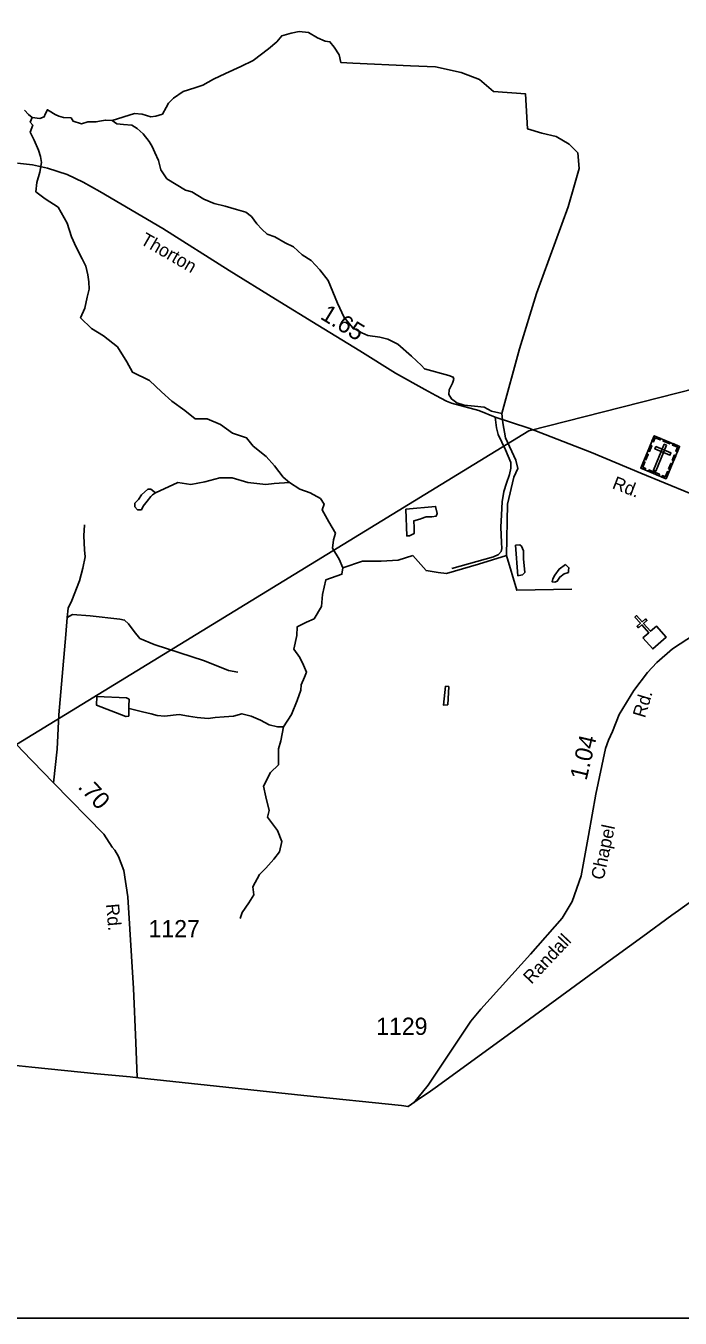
# Model space of a CAD drawing. Extents: x 2082433 to 2279600, y 546599 to 755198.
# Drawn here: x 2172844 to 2177586, y 546599 to 555969 of the extents above; entities that cross this region are included whole.
import ezdxf

# ---------------------------------------------------------------- set-up
doc = ezdxf.new("R2010")
doc.units = 0
for name, color, linetype in [('Exist Boundary Political CountyLine', 7, 'Continuous'), ('Exist Boundary Political Fire Districts', 7, 'Continuous'), ('Exist Cultural Cemetery CELL', 7, 'Continuous'), ('Exist Cultural Church CELL', 7, 'Continuous'), ('Exist Hydrographic Creek Single Shore', 7, 'Continuous'), ('Exist Hydrographic Misc Water Feature', 7, 'Continuous'), ('Exist Hydrographic Pond Under 1500 Sq Ft', 7, 'Continuous'), ('Exist Road Non-System Type 51', 7, 'Continuous'), ('Exist Road Secondary Mileage Hundredths English Label', 7, 'Continuous'), ('Exist Road Secondary Type 51 Attributed', 7, 'Continuous'), ('Exist Road Secondary Type 51 Label', 7, 'Continuous'), ('Exist Road Secondary Type 51 Number Label', 7, 'Continuous'), ('Map Preparation Inset Cut Line', 7, 'Continuous')]:
    doc.layers.add(name, color=color, linetype=linetype)

msp = doc.modelspace()

# ---------------------------------------------------------------- linework, layer by layer
at = {"layer": 'Exist Boundary Political CountyLine'}
msp.add_lwpolyline([(2177929.7, 549810.3), (2177573.6, 549553.9), (2177527.2, 549520.7), (2177316.2, 549366.7), (2177026.3, 549155.1), (2176396, 548694.8), (2175828, 548281.2), (2175776.7, 548245.2), (2175681.3, 548178.7), (2175614.7, 548132.2), (2175566.9, 548140.5), (2174858.5, 548212.1), (2173661.2, 548341.8), (2173601.1, 548348.3), (2173362, 548370.3), (2172886.7, 548419.2), (2172472.7, 548461.3)], dxfattribs=at)
at = {"layer": 'Exist Boundary Political Fire Districts'}
for points in [[(2186407.2, 565549.4), (2182889.5, 555276), (2180885, 554398.5), (2179859.3, 553890.4), (2176488.4, 553032.5), (2172776, 550757.8), (2171117.1, 549711.7), (2170077.1, 548737.9)], [(2177929.7, 549810.3), (2177573.6, 549553.9), (2177527.2, 549520.7), (2177316.2, 549366.7), (2177026.3, 549155.1), (2176396, 548694.8), (2175828, 548281.2), (2175776.7, 548245.2), (2175681.3, 548178.7), (2175614.7, 548132.2), (2175566.9, 548140.5), (2174858.5, 548212.1), (2173661.2, 548341.8), (2173601.1, 548348.3), (2173362, 548370.3), (2172886.7, 548419.2), (2172472.7, 548461.3), (2172264.8, 548482.4), (2172253.3, 548483.6)]]:
    msp.add_lwpolyline(points, dxfattribs=at)
at = {"layer": 'Exist Cultural Cemetery CELL'}
for points in [[(2177399, 552996.5), (2177582.7, 552919.8), (2177484.5, 552684.9), (2177300.8, 552761.6)], [(2177382.3, 552956.6), (2177392.7, 552952.2), (2177405.2, 552981.9), (2177442.6, 552966.3), (2177446.9, 552976.5), (2177399, 552996.5)], [(2177467.3, 552968), (2177515.1, 552948), (2177510.7, 552937.5), (2177462.9, 552957.5)], [(2177566, 552879.8), (2177555.6, 552884.1), (2177568, 552913.8), (2177530.5, 552929.5), (2177534.8, 552939.7), (2177582.7, 552919.7)], [(2177327.7, 552826.1), (2177344.4, 552866.1), (2177355, 552861.7), (2177338.3, 552821.8)], [(2177353.7, 552888.2), (2177370.4, 552928.1), (2177380.9, 552923.7), (2177364.2, 552883.8)], [(2177488.3, 552927.5), (2177471, 552934.7), (2177392.9, 552747.6), (2177410.1, 552740.4)], [(2177410.4, 552918), (2177403.2, 552900.8), (2177511.8, 552855.4), (2177519, 552872.6)], [(2177527.3, 552816.7), (2177544, 552856.7), (2177554.5, 552852.3), (2177537.8, 552812.3)], [(2177331.4, 552748.9), (2177335.8, 552759.5), (2177315.5, 552768), (2177331.1, 552805.3), (2177320.8, 552809.6), (2177300.8, 552761.7)], [(2177358.3, 552750), (2177436.6, 552717.3), (2177432.2, 552706.8), (2177353.9, 552739.5)], [(2177501.9, 552755.9), (2177518.6, 552795.9), (2177529.1, 552791.5), (2177512.4, 552751.5)], [(2177454, 552697.6), (2177458.4, 552708.2), (2177478.7, 552699.7), (2177494.3, 552737), (2177504.5, 552732.7), (2177484.5, 552684.9)]]:
    msp.add_lwpolyline(points, close=True, dxfattribs=at)
at = {"layer": 'Exist Cultural Church CELL'}
msp.add_lwpolyline([(2177316.9, 551530.5), (2177359.5, 551568.3), (2177309, 551625.3), (2177285.1, 551604.1), (2177274.5, 551616.1), (2177298.4, 551637.3), (2177258.6, 551682.3), (2177270.6, 551693), (2177310.4, 551647.9), (2177334.4, 551669.1), (2177345, 551657.1), (2177321, 551635.9), (2177371.5, 551578.9), (2177414.7, 551617), (2177485.3, 551537.3), (2177387.4, 551450.7)], close=True, dxfattribs=at)
at = {"layer": 'Exist Hydrographic Creek Single Shore'}
for points in [[(2173468.9, 555281.4), (2173631.5, 555333), (2173687.1, 555329), (2173750.6, 555309.2), (2173786.3, 555313.1), (2173833.9, 555329), (2173861.7, 555376.7), (2173877.6, 555408.5), (2173913.3, 555444.2), (2173984.7, 555491.9), (2174068, 555519.7), (2174127.5, 555539.6), (2174202.9, 555583.3), (2174290.2, 555623), (2174401.3, 555674.6), (2174492.6, 555718.3), (2174603.7, 555801.7), (2174663.2, 555853.4), (2174698.9, 555897.1), (2174766.4, 555916.9), (2174825.9, 555928.9), (2174893.3, 555920.9), (2174956.8, 555881.2), (2175012.4, 555857.4), (2175048.1, 555853.4), (2175079.8, 555813.7), (2175115.5, 555758), (2175127.4, 555702.4), (2175214.7, 555698.5), (2175631.4, 555678.6), (2175813.9, 555670.6), (2175998.4, 555630.9)], [(2172834.5, 555356.6), (2172864.2, 555326.9), (2172890.2, 555304.6), (2172875.4, 555271.2), (2172893.9, 555248.9), (2172875.4, 555196.9), (2172905.1, 555141.1), (2172934.7, 555066.8), (2172949.6, 555022.3), (2172957, 554977.7), (2172945.9, 554907.1), (2172923.6, 554832.8), (2172916.2, 554765.9), (2172984.8, 554713.9), (2173077.6, 554654.4), (2173144.4, 554539.3), (2173174.1, 554439), (2173207.5, 554364.7), (2173252, 554279.2), (2173278, 554227.2), (2173292.9, 554164), (2173300.3, 554112), (2173304, 554060), (2173289.1, 554000.6), (2173270.6, 553922.5), (2173240.9, 553851.9), (2173320.7, 553773.9)], [(2176293.6, 553159), (2176218.6, 553176), (2176167, 553203.8), (2176095.6, 553211.7), (2176020.2, 553219.7), (2175968.6, 553235.5), (2175929, 553263.4), (2175909.1, 553295.1), (2175913.1, 553330.9), (2175936.9, 553378.6), (2175944.8, 553406.4), (2175940.9, 553422.3), (2175909.1, 553434.2), (2175734.5, 553481.8), (2175710.7, 553505.7), (2175639.3, 553573.2), (2175540.1, 553660.6), (2175468.7, 553696.3), (2175409.2, 553712.2), (2175321.9, 553724.2), (2175278.2, 553744), (2175214.7, 553779.8), (2175151.3, 553855.2), (2175103.6, 553958.5), (2175036.2, 554121.4), (2174974.7, 554200.8), (2174911.2, 554268.4), (2174847.7, 554308.1), (2174784.2, 554367.7), (2174724.7, 554395.5), (2174649.3, 554439.2), (2174593.8, 554459.1), (2174554.1, 554494.8), (2174518.4, 554534.5), (2174478.7, 554586.2), (2174439, 554618), (2174371.6, 554637.8), (2174288.2, 554661.7), (2174208.9, 554681.5), (2174133.5, 554713.3), (2174048.2, 554764.9), (2174000.6, 554776.9), (2173865.6, 554860.3), (2173822, 554923.8), (2173806.1, 554991.4), (2173778.4, 555050.9), (2173758.5, 555094.6), (2173738.7, 555130.4), (2173695, 555186), (2173651.4, 555225.7), (2173611.7, 555249.6), (2173552.2, 555253.5), (2173504.6, 555257.5), (2173468.9, 555281.4), (2173421.2, 555285.3), (2173377.6, 555277.4), (2173353.8, 555273.4), (2173294.3, 555273.4), (2173246.7, 555257.5), (2173187.1, 555277.4), (2173171.3, 555301.2), (2173115.7, 555305.2), (2173084, 555313.1), (2173056.2, 555325), (2173012.5, 555352.9), (2173000.6, 555360.8), (2172984.8, 555329), (2172976.8, 555309.2), (2172945.1, 555297.2), (2172890.2, 555304.6)], [(2174711.4, 550886.5), (2174769, 550974.7), (2174809.7, 551076.4), (2174836.8, 551151), (2174840.2, 551191.8), (2174863.9, 551246), (2174877.5, 551283.3), (2174857.1, 551334.2), (2174830, 551388.5), (2174786, 551449.5), (2174808, 551547.9), (2174811.4, 551612.3), (2174879.1, 551646.3), (2174933.4, 551670), (2174987.6, 551758.2), (2174994.3, 551846.4), (2175018.1, 551951.5), (2175134.9, 551992.2), (2175141.7, 552039.7), (2175114.6, 552100.8), (2175067.2, 552182.2), (2175074, 552243.2), (2175087.5, 552290.7), (2175040.1, 552372.1), (2174992.6, 552460.3), (2175006.2, 552501), (2174979.1, 552541.7), (2174904.6, 552582.4), (2174830, 552609.5), (2174755.5, 552657), (2174708.1, 552697.7), (2174647.1, 552779.1), (2174586.1, 552847), (2174491.2, 552921.6), (2174443.8, 552982.6), (2174342.1, 553016.6), (2174254.1, 553077.6), (2174159.2, 553118.3), (2174071.1, 553118.3), (2173996.6, 553179.4), (2173901.7, 553247.2), (2173827.2, 553315), (2173739.1, 553396.4), (2173617.1, 553457.5), (2173576.5, 553532.1), (2173508.7, 553640.7), (2173407.1, 553722.1), (2173320.7, 553773.9)], [(2174711.4, 550886.5), (2174691.1, 550784.7), (2174674.2, 550727.1), (2174674.2, 550652.5), (2174674.2, 550611.7), (2174616.6, 550554.1), (2174565.8, 550455.7), (2174582.7, 550377.7), (2174606.4, 550279.3), (2174596.2, 550231.9), (2174669.1, 550133.5), (2174699.6, 550055.5), (2174682.6, 549980.9), (2174642, 549926.6), (2174584.4, 549862.2), (2174537, 549814.7), (2174489.5, 549726.5), (2174496.3, 549668.8), (2174459, 549611.2), (2174411.6, 549539.9), (2174398.1, 549495.8)]]:
    msp.add_lwpolyline(points, dxfattribs=at)
at = {"layer": 'Exist Hydrographic Misc Water Feature'}
for points in [[(2176544.3, 554027.3), (2176774.1, 554657.7), (2176821.8, 554816.6), (2176853.5, 554935.7), (2176845.6, 555047), (2176782.1, 555110.5), (2176686.8, 555166.2), (2176583.7, 555190), (2176480.5, 555221.8), (2176464.6, 555476), (2176234.5, 555491.9), (2176131.3, 555579.3), (2175998.4, 555630.9)], [(2176327.5, 552127.9), (2176334.3, 552501), (2176381.7, 552697.7), (2176408.8, 552758.8), (2176395.3, 552819.8), (2176320.7, 552982.6), (2176300.4, 553091.2), (2176293.6, 553159), (2176422.4, 553627.1), (2176544.3, 554027.3)], [(2173783.1, 552582.4), (2173945.8, 552657), (2174040.6, 552643.5), (2174142.3, 552663.8), (2174250.7, 552690.9), (2174338.8, 552690.9), (2174454, 552657), (2174582.7, 552643.5), (2174643.7, 552650.2), (2174755.5, 552657)], [(2175141.7, 552039.7), (2175284, 552087.2), (2175419.5, 552087.2), (2175541.5, 552094), (2175649.9, 552127.9)], [(2175649.9, 552127.9), (2175744.8, 552019.4), (2175832.9, 552005.8), (2175893.8, 551999), (2176124.2, 552066.8), (2176327.5, 552127.9)], [(2176327.5, 552127.9), (2176402, 551876.9), (2176801.8, 551883.7)], [(2173593.4, 551018.8), (2173688.3, 550995), (2173752.6, 550981.5), (2173796.7, 550967.9), (2173850.9, 550964.5), (2173911.9, 550971.3), (2173955.9, 550974.7), (2174023.7, 550964.5), (2174084.7, 550954.3), (2174166, 550947.5), (2174216.8, 550954.3), (2174281.2, 550957.7), (2174348.9, 550964.5), (2174409.9, 550981.5), (2174477.7, 550964.5), (2174545.4, 550934), (2174606.4, 550900.1), (2174667.4, 550886.5), (2174711.4, 550886.5)]]:
    msp.add_lwpolyline(points, dxfattribs=at)
at = {"layer": 'Exist Hydrographic Pond Under 1500 Sq Ft'}
for points in [[(2173749.3, 552609.5), (2173728.9, 552609.5), (2173681.5, 552568.8), (2173661.2, 552534.9), (2173634.1, 552507.8), (2173634.1, 552480.6), (2173654.4, 552460.3), (2173681.5, 552460.3), (2173695, 552487.4), (2173722.1, 552521.3), (2173749.3, 552555.3), (2173762.8, 552568.8), (2173783.1, 552582.4)], [(2175597.4, 552463.7), (2175814.2, 552484), (2175824.4, 552433.2), (2175817.6, 552412.8), (2175787.1, 552409.4), (2175746.5, 552409.4), (2175712.6, 552395.9), (2175699, 552392.5), (2175655, 552378.9), (2175658.4, 552331.4), (2175658.4, 552287.3), (2175624.5, 552270.4), (2175604.2, 552270.4)], [(2176393.6, 552202.5), (2176424.1, 552205.9), (2176437.6, 552195.7), (2176451.2, 552161.8), (2176451.2, 552100.8), (2176457.9, 552032.9), (2176461.3, 552005.8), (2176444.4, 551988.8), (2176430.8, 551985.4), (2176410.5, 551982)], [(2176756.1, 552063.5), (2176708.7, 552029.5), (2176678.2, 551985.4), (2176664.6, 551958.3), (2176657.8, 551938), (2176678.2, 551934.6), (2176695.1, 551941.3), (2176715.4, 551971.9), (2176745.9, 551995.6), (2176776.4, 552005.8), (2176776.4, 552019.4), (2176779.8, 552039.7)], [(2175885.4, 551181.6), (2175909.1, 551178.2), (2175902.3, 551045.9), (2175871.8, 551042.5)], [(2173359.6, 551107), (2173356.2, 551042.5), (2173569.7, 550961.1), (2173590, 550964.5), (2173590, 550974.7), (2173590, 551045.9), (2173593.4, 551076.4), (2173593.4, 551086.6), (2173573.1, 551096.8)]]:
    msp.add_lwpolyline(points, close=True, dxfattribs=at)
at = {"layer": 'Exist Road Non-System Type 51'}
for points in [[(2175930.7, 552034.6), (2176233.9, 552118.2), (2176269.9, 552136.5), (2176289.7, 552158.5), (2176293.7, 552178.6), (2176291.4, 552222.7), (2176286.9, 552334.5), (2176290.3, 552422.5), (2176295.8, 552516.5), (2176309.3, 552592.6), (2176328.9, 552652.6), (2176350.6, 552714.8), (2176360.3, 552760.8), (2176358.1, 552802.8), (2176319.6, 552894.6), (2176267.1, 553006.2), (2176254.8, 553054), (2176246.4, 553132)], [(2173143.3, 551679.3), (2173150.8, 551746.8), (2173177.1, 551801.2), (2173233.3, 551945.6), (2173255.8, 552037.5), (2173274.6, 552118.1), (2173268.9, 552168.7), (2173263.3, 552270), (2173268, 552350.6)], [(2173044.9, 550481), (2173071.1, 550724.8), (2173083.3, 550972.3), (2173102.1, 551195.5), (2173133, 551555.5), (2173143.3, 551679.3)], [(2173143.3, 551679.3), (2173182.7, 551701.8), (2173310.2, 551690.5), (2173524, 551668), (2173559.6, 551660.5), (2173587.7, 551632.4), (2173629, 551578)], [(2173629, 551578), (2173671.2, 551527.4), (2173774.3, 551482.4), (2174140, 551364.2), (2174313.4, 551294.9), (2174381, 551281.7)]]:
    msp.add_lwpolyline(points, dxfattribs=at)
at = {"layer": 'Exist Road Secondary Type 51 Attributed'}
for points in [[(2172783.6, 554972.9), (2172892.4, 554960.4), (2173001.2, 554936.6), (2173142.5, 554890.4), (2173258.7, 554836.6), (2173381.3, 554767.7), (2173836.2, 554499.3), (2174317.3, 554194.6), (2174652.3, 553986.6), (2174959.2, 553798.5), (2175263.9, 553612.3), (2175522.8, 553451.7), (2175735.3, 553331.1), (2175815.6, 553287.5), (2175893.8, 553247.9), (2175927.9, 553234.2), (2176128.2, 553179.4), (2176246.4, 553132), (2176488.7, 553051.3), (2176943.5, 552876), (2177302.2, 552726.2), (2177654.9, 552579.7)], [(2179015.7, 552247.1), (2178462.6, 551955.4), (2178088.8, 551762.9), (2177834.4, 551628.6), (2177690.7, 551554.7), (2177530, 551452.5), (2177416.7, 551352.6), (2177349.5, 551279.5), (2177251, 551149.7), (2177145.1, 550975.1), (2177096.6, 550852.8), (2177066.8, 550788.6), (2177045.9, 550728.9), (2176974.3, 550399.2), (2176921.3, 550097.8), (2176868.3, 549806.8), (2176803.4, 549620.3), (2176730.3, 549499.5), (2176501.3, 549236.9), (2176141.7, 548840), (2176070.1, 548752), (2175758.9, 548287), (2175655.6, 548160.7)], [(2171532.6, 551647.8), (2171929.9, 551555.9), (2171954.3, 551549.8), (2172039.7, 551512.4), (2172090.4, 551478.6), (2172345.4, 551225.5), (2172817.3, 550715.5), (2173044.9, 550481), (2173409.6, 550107.8), (2173468.4, 550014.4), (2173488.4, 549992.6), (2173514.6, 549946.6), (2173554, 549843.4), (2173582.1, 549654), (2173623.4, 548988.3), (2173641.2, 548596.4), (2173650.6, 548343)]]:
    msp.add_lwpolyline(points, dxfattribs=at)
at = {"layer": 'Map Preparation Inset Cut Line'}
msp.add_lwpolyline([(2133614.2, 585979.7), (2209297.4, 585979.7), (2209297.4, 557274.4), (2194088.6, 557271.1), (2194088.6, 546598.7), (2133614.2, 546598.7)], close=True, dxfattribs=at)

# ---------------------------------------------------------------- texts
at = {"layer": 'Exist Road Secondary Mileage Hundredths English Label'}
for s, rotation, p in [('1.65', 328.57944, (2174970.6, 553849.2)), ('1.04', 76.68301, (2176907.1, 550492.2)), ('.70', 312.7064, (2173215.7, 550446.8))]:
    msp.add_text(s, height=125, rotation=rotation, dxfattribs=at).set_placement(p)
at = {"layer": 'Exist Road Secondary Type 51 Label'}
for s, rotation, p in [('Thorton', 329.92474, (2173667.1, 554392.7)), ('Rd.', 338.92129, (2177087.6, 552617.2)), ('Rd.', 73.35889, (2177331.2, 550945.8)), ('Chapel', 77.9875, (2177031.5, 549771.4)), ('Rd.', 275.17888, (2173424.6, 549600.2)), ('Randall', 46.73356, (2176508.2, 549016.1))]:
    msp.add_text(s, height=95, rotation=rotation, dxfattribs=at).set_placement(p)
at = {"layer": 'Exist Road Secondary Type 51 Number Label'}
for s, p in [('1127', (2173733.1, 549360.1)), ('1129', (2175383.2, 548652.6))]:
    msp.add_text(s, height=125, dxfattribs=at).set_placement(p)

doc.saveas('drawing.dxf')
